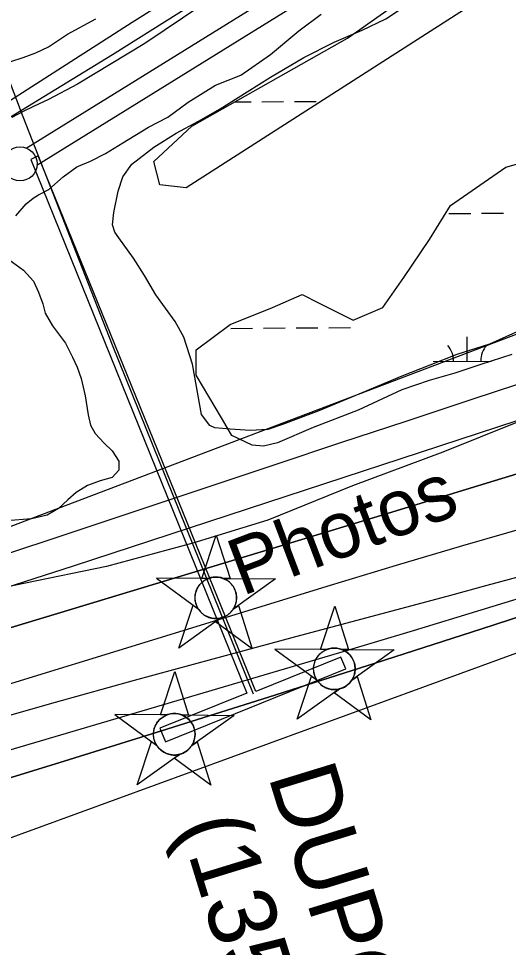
# Model space of a CAD drawing. Extents: x 3508733 to 3546731, y 546897 to 572481.
# Drawn here: x 3538273 to 3538993, y 564655 to 566020 of the extents above; entities that cross this region are included whole.
import ezdxf

# ---------------------------------------------------------------- set-up
doc = ezdxf.new("R2010")
doc.units = 0
for name, color, linetype in [('V-CHAN-DOCK', 7, 'Continuous'), ('V-CHAN-NAID', 7, 'Continuous'), ('V-LEVE-TOET', 7, 'Continuous'), ('V-RIVR-EDGE', 7, 'Continuous'), ('V-RIVR-IDEN', 7, 'Continuous'), ('V-ROAD-CNTR', 7, 'Continuous'), ('V-SITE-VEGE', 7, 'Continuous'), ('V-SURV-LINE', 7, 'Continuous'), ('V-TOPO-DPTH', 7, 'Continuous'), ('V-TOPO-MINR', 7, 'Continuous'), ('V-TOPO-SHOR', 7, 'Continuous'), ('V-TOPO-WATR', 7, 'Continuous'), ('V-UTIL-LINE', 7, 'Continuous'), ('V-WETL-SWMP', 7, 'Continuous')]:
    doc.layers.add(name, color=color, linetype=linetype)

msp = doc.modelspace()

# ---------------------------------------------------------------- linework, layer by layer
at = {"layer": 'V-CHAN-DOCK'}
msp.add_lwpolyline([(3538291, 565812.4), (3538608.6, 565028.4), (3538480.6, 564976.6), (3538488.7, 564956.5), (3538754, 565064), (3538747, 565081.3), (3538622, 565030.7), (3538301.9, 565817.9), (3538291, 565812.4)], dxfattribs=at)
at = {"layer": 'V-CHAN-NAID'}
for points in [[(3538552.1, 565196.9), (3538542.5, 565197), (3538563.6, 565260.5), (3538583.8, 565196.7), (3538574.3, 565196.8), (3538572.7, 565197.4), (3538570.6, 565198), (3538568.5, 565198.4), (3538566.5, 565198.7), (3538565.3, 565198.9), (3538563.8, 565198.9), (3538562.1, 565198.9), (3538560.7, 565198.9), (3538558.8, 565198.7), (3538557.4, 565198.4), (3538555.7, 565198.1), (3538554.1, 565197.6), (3538553.1, 565197.3)], [(3538552.1, 565196.9), (3538475.6, 565197.5), (3538537.2, 565152.1), (3538536, 565154), (3538535.2, 565155.6), (3538534.4, 565157.6), (3538533.7, 565159.6), (3538533.3, 565161), (3538533, 565162.6), (3538532.7, 565164), (3538532.6, 565165.6), (3538532.4, 565167.4), (3538532.4, 565169), (3538532.5, 565171), (3538532.7, 565172.6), (3538533.1, 565174.9), (3538533.6, 565176.8), (3538534.2, 565178.7), (3538534.9, 565180.3), (3538535.6, 565181.9), (3538536.4, 565183.5), (3538537.5, 565185.2), (3538538.5, 565186.7), (3538539.5, 565187.9), (3538540.5, 565189.1), (3538541.8, 565190.4), (3538542.9, 565191.4), (3538544.6, 565192.8), (3538545.8, 565193.7), (3538547.5, 565194.7), (3538549.2, 565195.7), (3538550.6, 565196.4)], [(3538574.3, 565196.8), (3538650.8, 565196.2), (3538588.5, 565151.7), (3538589.5, 565153.2), (3538590.4, 565155.1), (3538591.2, 565156.6), (3538591.9, 565158.6), (3538592.4, 565160.4), (3538592.8, 565162), (3538593.2, 565164), (3538593.4, 565165.6), (3538593.5, 565167.8), (3538593.5, 565169.9), (3538593.3, 565172.1), (3538593, 565173.9), (3538592.5, 565176.1), (3538591.9, 565178.2), (3538591.1, 565180.2), (3538590.5, 565181.6), (3538589.5, 565183.6), (3538588.4, 565185.3), (3538587.2, 565187), (3538585.9, 565188.5), (3538584.7, 565189.9), (3538583, 565191.4), (3538581.3, 565192.8), (3538579.6, 565194), (3538577.7, 565195.1), (3538576.3, 565195.9)], [(3538570.5, 565138.8), (3538508.3, 565094.3), (3538529.4, 565157.8), (3538537.2, 565152.1), (3538537.8, 565151.1), (3538539.2, 565149.3), (3538540.4, 565147.8), (3538541.9, 565146.3), (3538543.2, 565145.1), (3538544.7, 565143.9), (3538546.1, 565143), (3538547.8, 565141.9), (3538549.5, 565141), (3538551.3, 565140.2), (3538552.7, 565139.6), (3538554.4, 565139.1), (3538556.6, 565138.5), (3538558.1, 565138.3), (3538560.1, 565138), (3538561.7, 565137.9), (3538563.5, 565137.9), (3538565.2, 565138), (3538566.9, 565138.1), (3538568.8, 565138.4)], [(3538588.5, 565151.7), (3538596.3, 565157.3), (3538616.6, 565093.5), (3538562.7, 565133.2), (3538570.5, 565138.8), (3538572.2, 565139.3), (3538573.8, 565139.9), (3538576, 565140.8), (3538577.7, 565141.7), (3538579.6, 565142.8), (3538581.3, 565144), (3538582.8, 565145.2), (3538584.1, 565146.4), (3538585.5, 565147.8), (3538586.7, 565149.2), (3538587.8, 565150.7)], [(3538726.4, 565092.5), (3538716.8, 565092.6), (3538737.9, 565156.1), (3538758.2, 565092.3), (3538748.6, 565092.4), (3538747, 565092.9), (3538744.9, 565093.6), (3538742.9, 565094), (3538740.8, 565094.3), (3538739.7, 565094.4), (3538738.1, 565094.5), (3538736.4, 565094.5), (3538735, 565094.4), (3538733.1, 565094.2), (3538731.8, 565094), (3538730, 565093.6), (3538728.4, 565093.2), (3538727.4, 565092.9)], [(3538726.4, 565092.5), (3538649.9, 565093.1), (3538711.5, 565047.7), (3538710.4, 565049.6), (3538709.5, 565051.2), (3538708.7, 565053.2), (3538708, 565055.2), (3538707.7, 565056.5), (3538707.3, 565058.2), (3538707.1, 565059.6), (3538706.9, 565061.2), (3538706.8, 565062.9), (3538706.7, 565064.5), (3538706.8, 565066.6), (3538707, 565068.2), (3538707.4, 565070.4), (3538707.9, 565072.3), (3538708.5, 565074.2), (3538709.2, 565075.9), (3538709.9, 565077.5), (3538710.7, 565079), (3538711.8, 565080.8), (3538712.8, 565082.2), (3538713.8, 565083.5), (3538714.8, 565084.7), (3538716.1, 565086), (3538717.2, 565087), (3538718.9, 565088.3), (3538720.1, 565089.2), (3538721.8, 565090.3), (3538723.5, 565091.2), (3538725, 565091.9)], [(3538748.6, 565092.4), (3538825.1, 565091.8), (3538762.9, 565047.3), (3538763.8, 565048.8), (3538764.7, 565050.6), (3538765.5, 565052.2), (3538766.2, 565054.2), (3538766.7, 565055.9), (3538767.1, 565057.6), (3538767.5, 565059.6), (3538767.7, 565061.2), (3538767.8, 565063.4), (3538767.8, 565065.4), (3538767.6, 565067.7), (3538767.3, 565069.4), (3538766.8, 565071.6), (3538766.2, 565073.8), (3538765.4, 565075.8), (3538764.8, 565077.2), (3538763.8, 565079.1), (3538762.7, 565080.9), (3538761.5, 565082.6), (3538760.3, 565084.1), (3538759, 565085.5), (3538757.4, 565087), (3538755.6, 565088.4), (3538753.9, 565089.6), (3538752, 565090.7), (3538750.6, 565091.5)], [(3538491, 564996.3), (3538481.4, 564996.4), (3538502.6, 565059.9), (3538522.8, 564996.1), (3538513.2, 564996.2), (3538511.6, 564996.7), (3538509.5, 564997.4), (3538507.5, 564997.8), (3538505.5, 564998.1), (3538504.3, 564998.2), (3538502.8, 564998.3), (3538501, 564998.3), (3538499.7, 564998.2), (3538497.8, 564998), (3538496.4, 564997.8), (3538494.6, 564997.4), (3538493.1, 564997), (3538492, 564996.7)], [(3538744.8, 565034.4), (3538682.6, 564989.9), (3538703.7, 565053.3), (3538711.5, 565047.7), (3538712.1, 565046.7), (3538713.5, 565044.8), (3538714.7, 565043.4), (3538716.2, 565041.9), (3538717.6, 565040.7), (3538719, 565039.5), (3538720.4, 565038.5), (3538722.1, 565037.5), (3538723.8, 565036.6), (3538725.6, 565035.8), (3538727, 565035.2), (3538728.7, 565034.7), (3538730.9, 565034.1), (3538732.4, 565033.8), (3538734.4, 565033.6), (3538736, 565033.5), (3538737.8, 565033.4), (3538739.5, 565033.5), (3538741.2, 565033.7), (3538743.1, 565034)], [(3538762.9, 565047.3), (3538770.7, 565052.9), (3538790.9, 564989.1), (3538737, 565028.8), (3538744.8, 565034.4), (3538746.5, 565034.9), (3538748.1, 565035.4), (3538750.3, 565036.3), (3538752, 565037.2), (3538753.9, 565038.3), (3538755.6, 565039.5), (3538757.2, 565040.8), (3538758.4, 565042), (3538759.8, 565043.4), (3538761, 565044.8), (3538762.1, 565046.2)], [(3538491, 564996.3), (3538414.5, 564996.9), (3538476.1, 564951.5), (3538475, 564953.4), (3538474.2, 564955), (3538473.4, 564957), (3538472.7, 564959), (3538472.3, 564960.3), (3538471.9, 564962), (3538471.7, 564963.4), (3538471.5, 564965), (3538471.4, 564966.7), (3538471.4, 564968.3), (3538471.5, 564970.4), (3538471.7, 564972), (3538472.1, 564974.2), (3538472.5, 564976.1), (3538473.1, 564978), (3538473.8, 564979.7), (3538474.5, 564981.3), (3538475.3, 564982.8), (3538476.4, 564984.6), (3538477.4, 564986), (3538478.4, 564987.3), (3538479.4, 564988.5), (3538480.7, 564989.8), (3538481.8, 564990.8), (3538483.5, 564992.2), (3538484.7, 564993), (3538486.4, 564994.1), (3538488.1, 564995), (3538489.6, 564995.7)], [(3538513.2, 564996.2), (3538589.7, 564995.6), (3538527.5, 564951.1), (3538528.4, 564952.6), (3538529.4, 564954.4), (3538530.1, 564956), (3538530.8, 564958), (3538531.4, 564959.8), (3538531.8, 564961.4), (3538532.1, 564963.4), (3538532.3, 564965), (3538532.5, 564967.2), (3538532.4, 564969.2), (3538532.2, 564971.5), (3538532, 564973.2), (3538531.5, 564975.5), (3538530.8, 564977.6), (3538530.1, 564979.6), (3538529.4, 564981), (3538528.4, 564982.9), (3538527.4, 564984.7), (3538526.2, 564986.4), (3538524.9, 564987.9), (3538523.6, 564989.3), (3538522, 564990.8), (3538520.2, 564992.2), (3538518.6, 564993.4), (3538516.7, 564994.5), (3538515.2, 564995.3)], [(3538509.5, 564938.2), (3538447.3, 564893.7), (3538468.4, 564957.1), (3538476.1, 564951.5), (3538476.7, 564950.5), (3538478.1, 564948.6), (3538479.3, 564947.2), (3538480.8, 564945.7), (3538482.2, 564944.5), (3538483.6, 564943.3), (3538485, 564942.3), (3538486.7, 564941.3), (3538488.4, 564940.4), (3538490.2, 564939.6), (3538491.7, 564939), (3538493.3, 564938.5), (3538495.5, 564937.9), (3538497.1, 564937.6), (3538499.1, 564937.4), (3538500.6, 564937.3), (3538502.5, 564937.2), (3538504.2, 564937.3), (3538505.9, 564937.5), (3538507.8, 564937.8)], [(3538527.5, 564951.1), (3538535.3, 564956.7), (3538555.5, 564892.9), (3538501.7, 564932.6), (3538509.5, 564938.2), (3538511.1, 564938.7), (3538512.7, 564939.2), (3538514.9, 564940.1), (3538516.6, 564941), (3538518.5, 564942.1), (3538520.2, 564943.3), (3538521.8, 564944.6), (3538523.1, 564945.8), (3538524.5, 564947.2), (3538525.7, 564948.6), (3538526.8, 564950.1)]]:
    msp.add_lwpolyline(points, close=True, dxfattribs=at)
for centre in [(3538563, 565168.4), (3538737.3, 565064), (3538501.9, 564967.8)]:
    msp.add_circle(centre, 30.5, dxfattribs=at)
at = {"layer": 'V-LEVE-TOET'}
for points in [[(3538542.6, 566039.4), (3538458.6, 565983.1), (3538359.4, 565923.5), (3538317.1, 565900.6), (3538294.9, 565890.5), (3538279.7, 565883.1), (3538263.1, 565874.3)], [(3538268.7, 565729.8), (3538284.1, 565747.6), (3538294.5, 565755.7), (3538302.1, 565760.5), (3538317.4, 565768.6), (3538338.3, 565787), (3538358.4, 565801.9), (3538378.5, 565809.9), (3538400.7, 565821.4), (3538426.3, 565837), (3538463.8, 565860), (3538492.2, 565874.9), (3538522.1, 565896.6), (3538562.3, 565921.6), (3538599.7, 565936.4), (3538643.5, 565966.9), (3538685.2, 566001.6), (3538717.8, 566026.1)]]:
    msp.add_lwpolyline(points, dxfattribs=at)
at = {"layer": 'V-RIVR-EDGE'}
msp.add_lwpolyline([(3539006.8, 565426.4), (3538897, 565382.5), (3538763.9, 565333.2), (3538639.4, 565282.7), (3538529, 565248.6), (3538402.1, 565214.6), (3538163.6, 565165.6)], dxfattribs=at)
at = {"layer": 'V-ROAD-CNTR'}
msp.add_lwpolyline([(3540022.9, 567009.9), (3539603.2, 566746.2), (3539008.7, 566370.8), (3538439.9, 566013.9), (3538066.5, 565775.1), (3537875.6, 565648.3), (3537574.5, 565440.2)], dxfattribs=at)
at = {"layer": 'V-SITE-VEGE'}
for points in [[(3539013.4, 565562.5), (3538965.4, 565541.2), (3538917.5, 565526.1), (3538877.7, 565510.1), (3538836.6, 565494.2), (3538779, 565470.3), (3538714.6, 565443), (3538661.1, 565423.1), (3538639.2, 565415.8), (3538613.3, 565414.1), (3538584, 565416.4), (3538561.5, 565418), (3538554, 565421.5), (3538541.9, 565438), (3538528.4, 565511.9), (3538515.8, 565551.6), (3538503.1, 565574.3), (3538474.9, 565613.5), (3538458.2, 565642.3), (3538442.1, 565667.7), (3538420.5, 565697.3), (3538414.5, 565705.6), (3538411.2, 565716.5), (3538412.8, 565734.9), (3538419.2, 565766.2), (3538426.3, 565787.3), (3538439.5, 565805.6), (3538471.8, 565830.5), (3538504.8, 565851.3), (3538537.7, 565868.7), (3538569.3, 565886.8), (3538609.2, 565912.2), (3538643.5, 565933.7), (3538692.3, 565962.5), (3538736.9, 565985.2), (3538778, 566002.5), (3538813, 566019.2), (3538848.8, 566042.7)], [(3538258.5, 565665.7), (3538280.1, 565649.7), (3538295, 565633.9), (3538302.3, 565617.4), (3538308.3, 565600.3), (3538312.2, 565586.6), (3538322.9, 565568), (3538341.7, 565542.6), (3538352.4, 565522), (3538359.1, 565507.6), (3538365.1, 565490.5), (3538370.9, 565465.2), (3538375.4, 565437.1), (3538378.6, 565422.1), (3538385.3, 565409.7), (3538398.8, 565395.9), (3538410.3, 565384.2), (3538420.4, 565369.1), (3538420.2, 565356.1), (3538410.5, 565345.3), (3538392.7, 565340.1), (3538374.3, 565333.4), (3538357.8, 565323.4), (3538345.4, 565312.6), (3538331.6, 565299.8), (3538315.1, 565289.7), (3538291.8, 565284.5), (3538255, 565281.5)]]:
    msp.add_lwpolyline(points, dxfattribs=at)
at = {"layer": 'V-SURV-LINE'}
for points in [[(3538284.1, 565829.3), (3540204.5, 567017.8)], [(3540220.3, 566992.3), (3538299.9, 565803.8)]]:
    msp.add_lwpolyline(points, dxfattribs=at)
msp.add_circle((3538275, 565806), 25, dxfattribs=at)
at = {"layer": 'V-TOPO-DPTH'}
for points in [[(3539038, 565492.2), (3538940.8, 565460.2), (3538843.6, 565428.2), (3538746.5, 565396), (3538649.5, 565363.7), (3537941.4, 565128), (3537925.8, 565122.9), (3537910.1, 565117.9), (3537894.4, 565113.1), (3537878.7, 565108.4), (3537697.7, 565055.8), (3537591.4, 565025.3), (3537484.9, 564995.1), (3537378.2, 564965.6), (3537271.5, 564936.5), (3536750.2, 564796.1)], [(3536808.9, 564730.8), (3537531.6, 564920), (3537599.9, 564937.9), (3537668.2, 564955.9), (3537736.5, 564973.9), (3537804.7, 564991.9), (3537914.6, 565021), (3537927.9, 565024.6), (3537941.2, 565028.3), (3537954.4, 565032.1), (3537967.7, 565036), (3538351, 565151.8), (3538506.4, 565198.8), (3538661.8, 565245.9), (3538817.1, 565293), (3538972.5, 565340.2), (3539245.8, 565423.4)], [(3536808.9, 564730.8), (3537531.6, 564920), (3537599.9, 564937.9), (3537668.2, 564955.9), (3537736.5, 564973.9), (3537804.7, 564991.9), (3537914.6, 565021), (3537927.9, 565024.6), (3537941.2, 565028.3), (3537954.4, 565032.1), (3537967.7, 565036), (3538351, 565151.8), (3538506.4, 565198.8), (3538661.8, 565245.9), (3538817.1, 565293), (3538972.5, 565340.2), (3539245.8, 565423.4)], [(3536795.6, 564519.4), (3537313.9, 564642.5), (3537430.7, 564671), (3537547.2, 564700.3), (3537663.4, 564731), (3537779.3, 564762.6), (3537972.2, 564816.4), (3537991.5, 564821.9), (3538010.8, 564827.5), (3538030, 564833.2), (3538049.2, 564839), (3538325.7, 564924.1), (3538483.1, 564972.9), (3538640.2, 565022.2), (3538797.2, 565072.2), (3538953.9, 565122.8), (3539317.3, 565240.8)], [(3536795.6, 564519.4), (3537313.9, 564642.5), (3537430.7, 564671), (3537547.2, 564700.3), (3537663.4, 564731), (3537779.3, 564762.6), (3537972.2, 564816.4), (3537991.5, 564821.9), (3538010.8, 564827.5), (3538030, 564833.2), (3538049.2, 564839), (3538325.7, 564924.1), (3538483.1, 564972.9), (3538640.2, 565022.2), (3538797.2, 565072.2), (3538953.9, 565122.8), (3539317.3, 565240.8)], [(3539014.4, 565200.9), (3538961.4, 565186.3), (3538908.3, 565172), (3538674.6, 565109.6), (3538558.6, 565078.4), (3538442.7, 565046.7), (3538326.9, 565014.5), (3538211.2, 564981.9)], [(3539014.4, 565200.9), (3538961.4, 565186.3), (3538908.3, 565172), (3538674.6, 565109.6), (3538558.6, 565078.4), (3538442.7, 565046.7), (3538326.9, 565014.5), (3538211.2, 564981.9)], [(3539036, 565098.4), (3538077, 564748.5), (3538059.7, 564742.4), (3538042.3, 564736.4), (3538024.8, 564730.7), (3538007.3, 564725.3), (3537755.9, 564649.3), (3537612.4, 564606.8), (3537468.6, 564565.4), (3537324.3, 564525.7), (3537179.7, 564487.1), (3536796.1, 564387.1)], [(3539036, 565098.4), (3538077, 564748.5), (3538059.7, 564742.4), (3538042.3, 564736.4), (3538024.8, 564730.7), (3538007.3, 564725.3), (3537755.9, 564649.3), (3537612.4, 564606.8), (3537468.6, 564565.4), (3537324.3, 564525.7), (3537179.7, 564487.1), (3536796.1, 564387.1)]]:
    msp.add_lwpolyline(points, dxfattribs=at)
at = {"layer": 'V-TOPO-MINR'}
for points in [[(3539154, 565612.1), (3538282.1, 565280.9), (3538218.9, 565257.2)], [(3539232.9, 565503.2), (3538353, 565215.1), (3538281.6, 565191.9), (3538210.1, 565168.9), (3538138.5, 565146.3), (3538066.8, 565124), (3537993.2, 565101.2), (3537958.2, 565090.6), (3537923.2, 565080.1), (3537888.2, 565070), (3537853, 565060.1), (3537326.8, 564914.4), (3537219.5, 564884.7), (3537112.2, 564855.1), (3537004.8, 564825.6), (3536897.4, 564796.2)], [(3539038, 565492.2), (3538940.8, 565460.2), (3538843.6, 565428.2), (3538746.5, 565396), (3538649.5, 565363.7), (3537941.4, 565128), (3537925.8, 565122.9), (3537910.1, 565117.9), (3537894.4, 565113.1), (3537878.7, 565108.4), (3537697.7, 565055.8), (3537591.4, 565025.3), (3537484.9, 564995.1), (3537378.2, 564965.6), (3537271.5, 564936.5), (3536750.2, 564796.1)], [(3539023, 565272.9), (3538925.5, 565244.6), (3538828.2, 565215.7), (3538731.1, 565186.3), (3537975.1, 564954.5), (3537971.3, 564953.4), (3537967.5, 564952.3), (3537963.7, 564951.2), (3537959.9, 564950.2), (3537919.2, 564939.2), (3537902.3, 564934.8), (3537885.3, 564930.7), (3537868.3, 564927), (3537851.2, 564923.6), (3537834.1, 564920.4), (3537816.9, 564917.1), (3537799.8, 564913.7), (3537782.7, 564910.4), (3537548, 564864), (3537413.8, 564836.1), (3537280, 564806.7), (3537146.7, 564774.7), (3537013.9, 564741), (3536759.4, 564674)], [(3539317.3, 565240.8), (3538953.9, 565122.8), (3538797.2, 565072.2), (3538640.2, 565022.2), (3538483.1, 564972.9), (3538325.7, 564924.1), (3538049.2, 564839), (3538030, 564833.2), (3538010.8, 564827.5), (3537991.5, 564821.9), (3537972.2, 564816.4), (3537779.3, 564762.6), (3537663.4, 564731), (3537547.2, 564700.3), (3537430.7, 564671), (3537313.9, 564642.5), (3536795.6, 564519.4)], [(3539014.4, 565200.9), (3538961.4, 565186.3), (3538908.3, 565172), (3538674.6, 565109.6), (3538558.6, 565078.4), (3538442.7, 565046.7), (3538326.9, 565014.5), (3538211.2, 564981.9)], [(3539052.2, 565180.7), (3538952.7, 565150.1), (3538853, 565120), (3538753.3, 565090.2), (3538086.3, 564893.6), (3538075.8, 564890.5), (3538065.2, 564887.5), (3538054.6, 564884.4), (3538044, 564881.4), (3538036, 564879.2), (3538029.4, 564877.3), (3538022.8, 564875.5), (3538016.3, 564873.7), (3538009.7, 564872), (3538003.1, 564870.3), (3537996.5, 564868.6), (3537989.9, 564866.9), (3537983.3, 564865.3), (3537472.2, 564743.2), (3537347.4, 564714.3), (3537222.3, 564686.4), (3537096.8, 564660.2), (3536971.2, 564635)], [(3539036, 565098.4), (3538077, 564748.5), (3538059.7, 564742.4), (3538042.3, 564736.4), (3538024.8, 564730.7), (3538007.3, 564725.3), (3537755.9, 564649.3), (3537612.4, 564606.8), (3537468.6, 564565.4), (3537324.3, 564525.7), (3537179.7, 564487.1), (3536796.1, 564387.1)]]:
    msp.add_lwpolyline(points, dxfattribs=at)
at = {"layer": 'V-TOPO-SHOR'}
for points in [[(3539869.8, 566883.9), (3539703.4, 566779.3), (3539517.2, 566662.3), (3539329.4, 566545), (3539154.5, 566435.4), (3538965.8, 566316.8), (3538749.8, 566181.4), (3538585, 566076.3), (3538411, 565966.3), (3538235, 565859.3), (3538071.8, 565752.1), (3538044.1, 565735.3)], [(3537909.7, 565775.1), (3537933.2, 565782.4), (3537976.1, 565800.6), (3538029.4, 565822.7), (3538065.4, 565836.8), (3538086.9, 565850.3), (3538129.9, 565878.8), (3538177.8, 565907.2), (3538219.4, 565931.6), (3538254.7, 565953.2), (3538261.7, 565956.6), (3538279.6, 565962.6), (3538298.3, 565969.3), (3538317, 565978), (3538344.8, 565997), (3538386.4, 566019.3)]]:
    msp.add_lwpolyline(points, dxfattribs=at)
at = {"layer": 'V-TOPO-WATR'}
msp.add_lwpolyline([(3539245.8, 565423.4), (3538972.5, 565340.2), (3538817.1, 565293), (3538661.8, 565245.9), (3538506.4, 565198.8), (3538351, 565151.8), (3537967.7, 565036), (3537954.4, 565032.1), (3537941.2, 565028.3), (3537927.9, 565024.6), (3537914.6, 565021), (3537804.7, 564991.9), (3537736.5, 564973.9), (3537668.2, 564955.9), (3537599.9, 564937.9), (3537531.6, 564920), (3536808.9, 564730.8)], dxfattribs=at)
at = {"layer": 'V-UTIL-LINE'}
for points in [[(3537824.7, 566217.1), (3537910.6, 566003.9), (3537966.3, 565868.9), (3538239, 565980.3), (3538279.3, 565875.9)], [(3538279.3, 565875.9), (3538410.4, 565540.1), (3538617.8, 565027.2)]]:
    msp.add_lwpolyline(points, dxfattribs=at)
at = {"layer": 'V-WETL-SWMP'}
for p, q in [((3538591, 565897.2), (3538614.7, 565897.3)), ((3538630.7, 565897.4), (3538662.7, 565897.6)), ((3538678.7, 565897.8), (3538710.7, 565898)), ((3538905.8, 565733.1), (3538937.8, 565733.3)), ((3538953.8, 565733.5), (3538985.8, 565733.7)), ((3538681, 565565.1), (3538713, 565565.3)), ((3538729, 565565.4), (3538761, 565565.6)), ((3538585, 565564.4), (3538617, 565564.6)), ((3538633, 565564.8), (3538665, 565565)), ((3538932.7, 565516.1), (3538932.4, 565552.1)), ((3538882.7, 565515.7), (3538968.4, 565516.3))]:
    msp.add_line(p, q, dxfattribs=at)
for points in [[(3538480.5, 565775.2), (3538471.8, 565809.7), (3538527.9, 565861.5), (3538756.7, 565990.9), (3539101.4, 566234)], [(3539143, 566170.8), (3538519.3, 565770.8), (3538480.5, 565775.2)], [(3538586.3, 565407.1), (3538571.3, 565433.1), (3538533.9, 565495.5), (3538533.9, 565532.9), (3538583.8, 565570.3), (3538646.2, 565595.3), (3538689.8, 565614), (3538714.8, 565601.5), (3538764.7, 565576.6), (3538808.4, 565595.3), (3538839.6, 565639), (3538877, 565695.1), (3538908.2, 565745.1), (3538989.3, 565801.2), (3539033, 565813.7)], [(3538998.3, 565525.9), (3538952.7, 565511.2), (3538914.6, 565498.6), (3538876.6, 565488), (3538836.5, 565473.9), (3538772.1, 565444.3), (3538706.3, 565418.8), (3538653.7, 565396), (3538633, 565391.4), (3538616.4, 565392.9), (3538586.3, 565407.1)]]:
    msp.add_lwpolyline(points, dxfattribs=at)
for centre, start, end in [((3538877.4, 565516.2), 359.6198, 41.1635), ((3538987.9, 565516.9), 139.6198, 181.1635)]:
    msp.add_arc(centre, 35.2, start, end, dxfattribs=at)

# ---------------------------------------------------------------- texts
at = {"layer": 'V-CHAN-NAID'}
for s, p in [('DUPONT BARGE DOCK ', (3538639.5, 564906.7)), ('(135.6) (3)', (3538508.8, 564835.2))]:
    msp.add_text(s, height=100, rotation=287.0439, dxfattribs=at).set_placement(p)
at = {"layer": 'V-RIVR-IDEN'}
msp.add_text(' Photos', height=83, rotation=20.7499, dxfattribs=at).set_placement((3538572.8, 565159.7))

doc.saveas('drawing.dxf')
